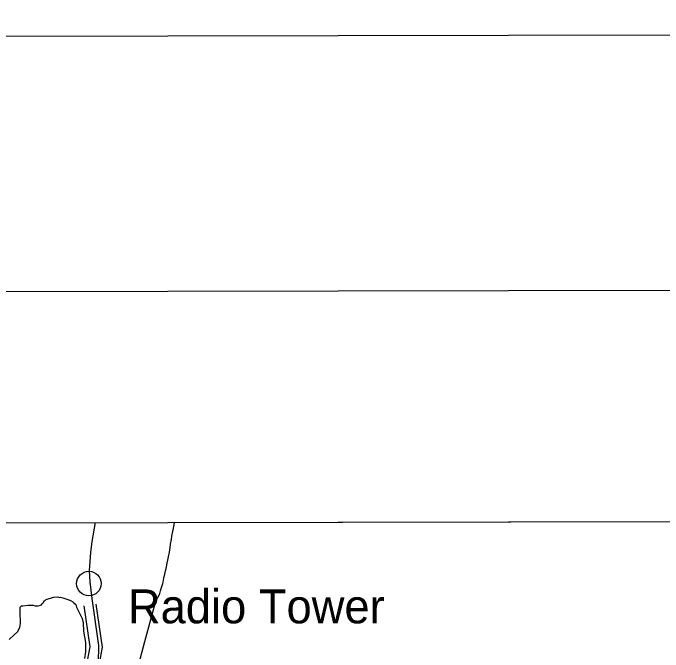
# Model space of a CAD drawing. Extents: x 3329297 to 3367176, y 649250 to 674653.
# Drawn here: x 3336153 to 3337745, y 672505 to 674070 of the extents above; entities that cross this region are included whole.
import ezdxf

# ---------------------------------------------------------------- set-up
doc = ezdxf.new("R2010")
doc.units = 0
for name, color, linetype in [('G-ANNO-NPLT', 7, 'Continuous'), ('V-ANNO-SYMB', 7, 'Continuous'), ('V-DTCH-CNTR', 7, 'Continuous'), ('V-GRID-FRAM', 7, 'Continuous'), ('V-ROAD-CNTR', 7, 'Continuous'), ('V-SITE-VEGE', 7, 'Continuous'), ('V-TOPO-TOWR', 7, 'Continuous'), ('V-TOPO-TOWR-IDEN', 7, 'Continuous')]:
    doc.layers.add(name, color=color, linetype=linetype)

msp = doc.modelspace()

# ---------------------------------------------------------------- linework, layer by layer
at = {"layer": 'G-ANNO-NPLT'}
msp.add_lwpolyline([(3329926.3, 649833.7), (3366592.9, 649903), (3366547.2, 674069.7), (3329880.6, 674000.3)], close=True, dxfattribs=at)
at = {"layer": 'V-ANNO-SYMB'}
msp.add_lwpolyline([(3332675.2, 650464), (3365758.4, 650526.5), (3365715, 673443), (3332631.9, 673380.5), (3332675.2, 650464)], dxfattribs=at)
at = {"layer": 'V-DTCH-CNTR'}
for points in [[(3336353.6, 672821.9), (3336345.6, 672775.3), (3336342.3, 672748.4), (3336339.2, 672704.4), (3336340.4, 672676.7), (3336345.3, 672635.5)], [(3336345.3, 672635.5), (3336361.7, 672520.7), (3336360.9, 672478.5), (3336357.4, 672426.7), (3336353, 672374.8), (3336348.4, 672328.5), (3336338.2, 672284.3), (3336321.1, 672232.7), (3336281.3, 672110.2), (3336268.8, 672062.8), (3336261.7, 672034.2)]]:
    msp.add_lwpolyline(points, dxfattribs=at)
at = {"layer": 'V-GRID-FRAM'}
msp.add_lwpolyline([(3333403.5, 672816.3), (3364945.5, 672875.9), (3364987.9, 654691.7), (3333429.9, 654632), (3333403.5, 672816.3)], dxfattribs=at)
at = {"layer": 'V-ROAD-CNTR'}
for points in [[(3336325.8, 672617.7), (3336340.9, 672517.2), (3336325.6, 672435.5), (3336341.3, 672358.6), (3336290.2, 672202.6), (3336246.2, 672045)], [(3336355.5, 672622.2), (3336371.3, 672516.6), (3336356.1, 672435.8), (3336372.3, 672356.8), (3336318.9, 672193.9), (3336275.1, 672036.9)]]:
    msp.add_lwpolyline(points, dxfattribs=at)
at = {"layer": 'V-SITE-VEGE'}
for p, q in [((3336545.8, 672808.4), (3336547.4, 672816.2)), ((3336547.4, 672816.2), (3336548.4, 672822.2)), ((3336548.4, 672822.2), (3338490.7, 672825.9)), ((3336542.8, 672792.2), (3336544.3, 672799.9)), ((3336544.3, 672799.9), (3336545.8, 672808.4)), ((3336540.6, 672780.5), (3336542.1, 672788.8)), ((3336542.1, 672788.8), (3336542.8, 672792.2)), ((3336537.7, 672761), (3336538.7, 672768.6)), ((3336538.7, 672768.6), (3336540.6, 672780.5)), ((3336535.7, 672749.6), (3336537.7, 672761)), ((3336531.8, 672729.6), (3336533.3, 672738.2)), ((3336533.3, 672738.2), (3336535.7, 672749.6)), ((3336528.5, 672713.3), (3336530.3, 672722.5)), ((3336530.3, 672722.5), (3336531.8, 672729.6)), ((3336524.7, 672695.2), (3336526.6, 672703.4)), ((3336526.6, 672703.4), (3336527.9, 672709.4)), ((3336527.9, 672709.4), (3336528.5, 672713.3)), ((3336522.5, 672685.6), (3336523.3, 672689.6)), ((3336523.3, 672689.6), (3336524.7, 672695.2)), ((3336516.6, 672662.8), (3336519.4, 672672.6)), ((3336519.4, 672672.6), (3336520.2, 672676.2)), ((3336520.2, 672676.2), (3336522.5, 672685.6)), ((3336514, 672654.2), (3336516.6, 672662.8)), ((3336507.8, 672638.5), (3336509.8, 672642.7)), ((3336509.8, 672642.7), (3336512, 672648.3)), ((3336512, 672648.3), (3336514, 672654.2)), ((3336475.9, 672530.7), (3336501, 672623.9)), ((3336501, 672623.9), (3336504.5, 672631.8)), ((3336504.5, 672631.8), (3336507.8, 672638.5)), ((3336457.8, 672465.5), (3336475.9, 672530.7))]:
    msp.add_line(p, q, dxfattribs=at)
for points in [[(3336205.9, 672617.6), (3336214.3, 672617.9), (3336220.3, 672619.3), (3336222, 672620.6), (3336224.4, 672622.5), (3336226.7, 672625), (3336230.1, 672630.6), (3336231.8, 672632.4), (3336236.6, 672634.4), (3336249.7, 672637.9), (3336252, 672639.2), (3336262.2, 672639.6), (3336266.5, 672638.6), (3336268.9, 672638.7), (3336275, 672637.1), (3336287.2, 672633.4), (3336293.3, 672631.2), (3336299.4, 672627.8), (3336301.9, 672625.5), (3336306.3, 672620.8), (3336308.3, 672614.9), (3336322.1, 672586.5), (3336324.3, 672576.4), (3336325.1, 672556), (3336330.4, 672527.9), (3336330, 672505), (3336327.7, 672488.6)], [(3336143.5, 672535.1), (3336155.6, 672547), (3336163.2, 672553.9), (3336169.4, 672564.4), (3336170.4, 672569.3), (3336170.8, 672574.7), (3336169.7, 672604.1), (3336170.5, 672614.4), (3336171.6, 672616.3), (3336173.4, 672617.5), (3336177, 672617.7), (3336189, 672619.3), (3336198, 672619.7), (3336202.2, 672619.2), (3336205.9, 672617.6)]]:
    msp.add_lwpolyline(points, dxfattribs=at)
at = {"layer": 'V-TOPO-TOWR'}
msp.add_line((3336338.5, 672672.4), (3336338.5, 672672.4), dxfattribs=at)
msp.add_circle((3336338.5, 672672.4), 30, dxfattribs=at)

# ---------------------------------------------------------------- texts
at = {"layer": 'V-TOPO-TOWR-IDEN'}
msp.add_text('Radio Tower', height=83, dxfattribs=at).set_placement((3336434.1, 672575))

doc.saveas('drawing.dxf')
